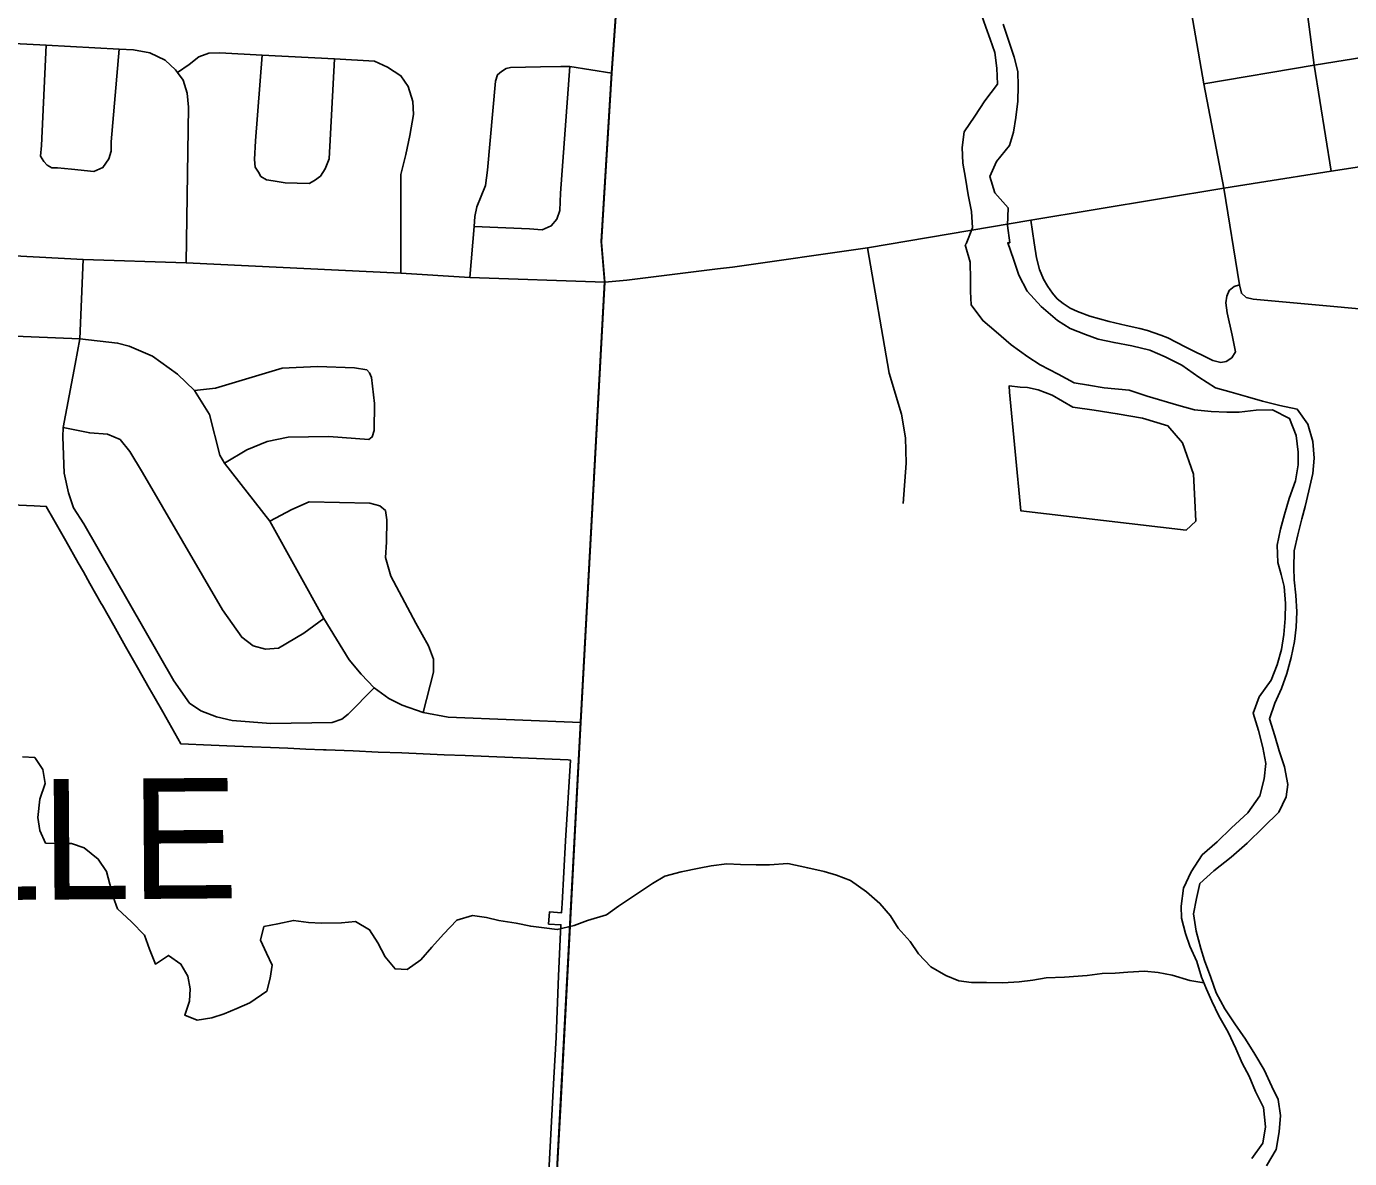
# Model space of a CAD drawing. Extents: x 114604 to 551442, y 316898 to 567001.
# Drawn here: x 218091 to 223580, y 442565 to 447263 of the extents above; entities that cross this region are included whole.
import ezdxf

# ---------------------------------------------------------------- set-up
doc = ezdxf.new("R2010")
doc.units = 0
for name, color, linetype in [('DV_X_County_Line', 7, 'Continuous'), ('GE_P_Alignment_100_Cardinal_Points', 7, 'Continuous'), ('GE_P_Alignment_100_Stations', 7, 'Continuous'), ('GE_P_Alignment_500_Bearings', 7, 'Continuous'), ('GE_P_Alignment_500_Distances', 7, 'Continuous'), ('MT_X_Edge_Line', 7, 'Continuous'), ('PM_P_Cells', 7, 'Continuous'), ('SH_Named_Boundary', 7, 'Continuous')]:
    doc.layers.add(name, color=color, linetype=linetype)

msp = doc.modelspace()

# ---------------------------------------------------------------- linework, layer by layer
at = {"layer": 'DV_X_County_Line'}
for points in [[(222052.6, 447315.8), (222070.8, 447259.7), (222088.9, 447209.7), (222109.1, 447155.6), (222117.2, 447089.4), (222119.4, 447023.2), (222067.3, 446954.9), (222025.3, 446890.7), (221981.2, 446826.4), (221973.3, 446760.2), (221975.4, 446696), (221987.6, 446633.9), (221997.8, 446563.7), (222011.9, 446495.6), (222016.1, 446427.4), (221990.1, 446361.2)], [(222143, 447272), (222165.2, 447205.8), (222189.4, 447135.7), (222203.6, 447075.6), (222205.7, 447015.4), (222203.8, 446953.3), (222195.9, 446885.1), (222186, 446824.9), (222170, 446768.7), (222115.9, 446702.4), (222088, 446640.2), (222108.2, 446572.1), (222164.5, 446510), (222160.6, 446437.8), (222170.8, 446365.7)], [(221990.1, 446361.2), (221985.8, 446357.1), (222006, 446284.9), (222008.1, 446212.8), (222008.3, 446162.7), (222010.4, 446108.5), (222058.6, 446042.5), (222114.8, 445996.5), (222177, 445942.6), (222245.2, 445892.6), (222297.3, 445858.6), (222371.5, 445820.7), (222437.7, 445784.8), (222497.8, 445774.9), (222561.9, 445763)], [(222170.8, 446365.7), (222162, 446365.5), (222186.2, 446297.4), (222208.3, 446231.3), (222242.5, 446165.2), (222300.8, 446101.2), (222369, 446043.2), (222421.1, 446009.3), (222485.3, 445985.4), (222537.4, 445965.4), (222603.5, 445951.5), (222677.6, 445937.7), (222751.8, 445919.8), (222815.9, 445891.9), (222884.1, 445858), (222954.3, 445808), (223024.5, 445764.1), (223088.6, 445746.2), (223156.7, 445726.3), (223218.8, 445708.4), (223290.9, 445690.5), (223363.1, 445674.6), (223407.3, 445612.6), (223427.5, 445540.5), (223433.6, 445472.3), (223427.8, 445408.2), (223411.9, 445336), (223396.1, 445271.8), (223382.2, 445219.6), (223366.3, 445153.5), (223350.4, 445087.3), (223348.6, 445017.1), (223350.7, 444967), (223356.9, 444902.9), (223361.1, 444834.7), (223359.2, 444770.6), (223351.3, 444710.4), (223337.5, 444644.2), (223319.6, 444578.1), (223297.7, 444515.9), (223269.8, 444455.7), (223248, 444389.5), (223270.2, 444319.3), (223288.3, 444257.2), (223310.5, 444191.1), (223324.7, 444117), (223316.8, 444066.9), (223286.9, 444002.7), (223223, 443940.4), (223155.1, 443874.1), (223089.1, 443815.8), (223017.2, 443759.5), (222959.2, 443707.2), (222945.3, 443645.1), (222933.5, 443580.9), (222943.7, 443508.8), (222963.9, 443436.6), (222978, 443386.6), (223004.2, 443316.5), (223026.4, 443252.4), (223062.6, 443186.3), (223104.8, 443124.2), (223149, 443060.2), (223187.2, 442998.1), (223225.4, 442934.1), (223257.6, 442864), (223283.7, 442809.9), (223293.9, 442743.8), (223288, 442675.6), (223276.2, 442603.5), (223236.3, 442535.2)], [(222561.9, 445763), (222666, 445753.2), (222740.2, 445729.3), (222872.4, 445689.6), (222936.6, 445671.7), (223006.7, 445665.8), (223070.8, 445661.9), (223122.8, 445662.1), (223192.9, 445670.2), (223260.9, 445672.4), (223331.1, 445636.5), (223359.3, 445566.4), (223367.5, 445496.2), (223367.6, 445444.1), (223355.8, 445377.9), (223329.9, 445303.7), (223310, 445237.5), (223294.2, 445177.3), (223280.3, 445111.2), (223282.5, 445039), (223296.6, 444988.9), (223308.7, 444938.8), (223314.9, 444868.7), (223313.1, 444806.6), (223307.2, 444740.4), (223297.3, 444678.2), (223279.5, 444614), (223255.6, 444549.8), (223205.7, 444481.6), (223179.8, 444413.4), (223202, 444341.2), (223220.2, 444271.1), (223232.4, 444205), (223226.5, 444140.8), (223208.7, 444070.6), (223158.8, 444000.4), (223090.8, 443938.1), (223030.9, 443879.8), (222968.9, 443825.5), (222923.1, 443755.3), (222891.2, 443687), (222881.3, 443612.8), (222883.5, 443562.7), (222899.6, 443498.6), (222917.8, 443446.6), (222946, 443382.5), (222966.1, 443318.4), (222986.3, 443268.3), (223008.4, 443218.2), (223038.6, 443158.2), (223076.8, 443090.1), (223109, 443022), (223135.2, 442961.9), (223163.3, 442907.9), (223189.5, 442843.8), (223223.7, 442777.7), (223231.9, 442697.6), (223220.1, 442629.4), (223174.2, 442565.1)]]:
    msp.add_lwpolyline(points, dxfattribs=at)
at = {"layer": 'GE_P_Alignment_100_Cardinal_Points'}
msp.add_line((223124, 446190.9), (223058.2, 446592.6), dxfattribs=at)
for points in [[(223058.2, 446592.6), (222976.3, 447024.7), (222843.8, 447783.5), (222829.2, 447835.5), (222810.3, 447877.5), (222793.8, 447910), (222745.7, 447953.1), (222711.6, 448000.7), (222691.7, 448047.3), (222682.7, 448087.4), (222680.2, 448133.1), (222707.1, 448678.5), (222745.2, 449464.7)], [(223503.9, 446662.4), (223433.1, 447102.6), (223345, 447781.8)], [(222976.3, 447024.7), (223433.1, 447102.6), (223888, 447176.4), (224546.9, 447248.4), (224914, 447338.9)], [(217282.7, 447209.4), (217574.8, 447216.6), (217876.2, 447200.6), (218173.5, 447184.8), (218475.3, 447168.8), (218534.9, 447165.7), (218602.7, 447153.3), (218666.5, 447123), (218710.1, 447082.8), (218718.1, 447072.2), (218741.9, 447040.6), (218757.6, 446986.5), (218763.3, 446928.4), (218754.6, 446282.9)], [(218173.5, 447184.8), (218153.4, 446769), (218149.2, 446725), (218163.1, 446702.9), (218177, 446686.8), (218196.9, 446676.7), (218220.8, 446676.6), (218278.7, 446670.3)], [(218278.7, 446670.3), (218370.5, 446661.9), (218408.5, 446677.7), (218432.7, 446713.7), (218442.8, 446745.7), (218443, 446783.7), (218475.3, 447168.8)], [(218718.1, 447072.2), (218766.2, 447104.6), (218806.3, 447136.4), (218848.3, 447152.2), (218894.2, 447154), (219069.8, 447144.5), (219369.5, 447128.1), (219535, 447119.1), (219588.8, 447094.8), (219644.5, 447058.5), (219674.2, 447014.3), (219693.9, 446952.2), (219697.6, 446898.1), (219681.2, 446810.1), (219664.8, 446732.1), (219644.3, 446648.1), (219644.1, 446604.1), (219643.8, 446238.7)], [(219165, 446614.3), (219115.1, 446622.5), (219087.2, 446626.6), (219063.3, 446640.7), (219053.4, 446658.8), (219039.5, 446678.9), (219037.7, 446710.9), (219042.1, 446789), (219069.8, 447144.5)], [(219165, 446614.3), (219264.8, 446611.8), (219286.8, 446623.7), (219310.9, 446641.6), (219331, 446671.6), (219347.2, 446713.5), (219369.5, 447128.1)], [(219931.3, 446221.2), (219948.9, 446432.9), (219951, 446474.6), (219959.1, 446514.5), (219995.5, 446602.5), (220003.9, 446666.5), (220037.7, 447036.7), (220045.9, 447062.7), (220061.9, 447076.6), (220081.9, 447088.5), (220099.9, 447092.5), (220223.7, 447095.9), (220307.6, 447097.5), (220345.6, 447097.3), (220519.9, 447068.9)], [(219948.9, 446432.9), (220178.3, 446423.4), (220230.2, 446419.2), (220268.2, 446435.1), (220292.3, 446462.9), (220304.5, 446499), (220306.9, 446571), (220345.6, 447097.3)], [(222258.7, 446459.9), (222271.7, 446364.9), (222281.4, 446302.5), (222294.5, 446254), (222310.7, 446214.2), (222328.3, 446183.6), (222347.9, 446156.6), (222367.5, 446133.2), (222391.7, 446113.4), (222421, 446094.2), (222451.3, 446079.6), (222502.7, 446060.5), (222583.1, 446038.6), (222653.4, 446022.2), (222710.3, 446010.3), (222742.1, 446000.8), (222798, 445981.8), (222825.7, 445970.7), (222898.2, 445933.9), (223012.6, 445877.3), (223046.5, 445868.9), (223069, 445873.2), (223092.4, 445888.7), (223106.6, 445912.3), (223093.8, 445981.8), (223072.7, 446074.8), (223067.3, 446115.7), (223071.1, 446143.4), (223080.2, 446168), (223101.5, 446184.6), (223124, 446190.9)], [(218292.9, 445861.6), (218312.7, 445966.8), (218326.9, 446295.6)], [(221728.7, 445283.2), (221741.2, 445451.3), (221738.7, 445555.5), (221722.1, 445653.9), (221670.7, 445825), (221581, 446344.5)], [(225315.6, 445950.9), (224737.4, 445952.1), (224624.8, 446003.2), (224075.9, 446048.3), (223649.8, 446088.2), (223514.6, 446101.6), (223180.7, 446130.9), (223152, 446137.9), (223131.4, 446156.1), (223124, 446190.9)], [(219324.9, 444806.1), (219101.6, 445210.1), (218912.9, 445451.2), (218893.9, 445483.9), (218850.4, 445653.2), (218788.7, 445752.4), (218718.1, 445820.2), (218614.1, 445895.2), (218517.8, 445936.9), (218469.7, 445949.5), (218312.7, 445966.8), (218009.8, 445979.4), (217706.9, 445995.7), (217346.4, 445934.8), (217070.2, 445945.7)], [(219534.4, 444518.6), (219425.4, 444409.2), (219399.4, 444389.1), (219359.5, 444375), (219105.5, 444370.3), (218945.4, 444383.8), (218879.4, 444397.7), (218815.3, 444423.6), (218767.2, 444455.5), (218702.9, 444547.5), (218328.8, 445199.8), (218286.6, 445265.7), (218266.3, 445327.8), (218248.1, 445409.9), (218241.6, 445560.2), (218243.6, 445598.5), (218292.9, 445861.6)], [(218788.7, 445752.4), (218875.1, 445762.3), (219152.8, 445845.3), (219298.8, 445851.7), (219452.8, 445846.1), (219502.9, 445838.2), (219514.9, 445826.2), (219523, 445806.2), (219535.3, 445698)], [(218912.9, 445451.2), (219005.9, 445506.2), (219089.8, 445540.5), (219177.7, 445558.8), (219345.7, 445561.2), (219511.8, 445549.6), (219525.8, 445559.7), (219533.7, 445585.8), (219535.3, 445698)], [(219324.9, 444806.1), (219242.3, 444745.4), (219136.5, 444682.9), (219082.5, 444678.8), (219032.4, 444692.7), (218984.3, 444728.6), (218904, 444842.6), (218572.1, 445412.8), (218519.8, 445498.9), (218479.7, 445548.8), (218427.6, 445570.7), (218353.6, 445576.5), (218243.6, 445598.5)], [(219101.6, 445210.1), (219192.7, 445258.3), (219264, 445290.9), (219515.9, 445285.3), (219556.7, 445274.5), (219581, 445254.3), (219586.8, 445215.4), (219585.6, 445122.8), (219580.5, 445059.8), (219603.3, 444982.2), (219706.6, 444786.6), (219759.1, 444692.5), (219779.9, 444637.1), (219780.3, 444583.4), (219737.1, 444416.3)], [(220391.4, 444374.8), (219840.9, 444396.7), (219737.1, 444416.3), (219649.8, 444447.2), (219594, 444474.6), (219534.4, 444518.6), (219480.3, 444575.7), (219429.9, 444634.5), (219324.9, 444806.1)]]:
    msp.add_lwpolyline(points, dxfattribs=at)
at = {"layer": 'GE_P_Alignment_100_Stations'}
msp.add_lwpolyline([(220232.2, 442017.6), (220279.4, 442900.7), (220288.3, 443067.5), (220299.1, 443324), (220308.8, 443535.8), (220257.4, 443538.6), (220260.9, 443588.7), (220311.4, 443585.7), (220313.4, 443624.4), (220328, 443883.2), (220347.8, 444219.2), (220338, 444219.6), (219911.1, 444237.4), (219824, 444241), (219737.3, 444244.6), (219648.9, 444248.3), (219550.7, 444252.3), (219446.2, 444256.7), (219335.1, 444261.3), (219323.9, 444261.8), (219250.9, 444264.8), (219176.3, 444267.9), (219104.2, 444270.9), (219028.2, 444274), (218956.4, 444277), (218857.1, 444281.1), (218731.7, 444286.4), (218656.6, 444419), (218619.8, 444484), (218601.1, 444517), (218552.4, 444602.9), (218502.9, 444690.3), (218453.5, 444777.5), (218407, 444859.7), (218401.9, 444868.7), (218354.6, 444952.2), (218327.5, 445000.1), (218306.1, 445037.9), (218254.8, 445128.4), (218205.1, 445216.2), (218173.7, 445271.5), (218124, 445273.8), (217965.4, 445280.9)], dxfattribs=at)
at = {"layer": 'GE_P_Alignment_500_Bearings'}
for p, q in [((220307.7, 442790.9), (220321.7, 443054.9)), ((220279.8, 442262.9), (220307.7, 442790.9))]:
    msp.add_line(p, q, dxfattribs=at)
for points in [[(220491, 446201.8), (220476.8, 446368.4), (220519.9, 447068.9), (220560.3, 447632.2)], [(223206.7, 446615.9), (223503.9, 446662.4), (223962.5, 446733.3), (224636.2, 446843.6), (225037.9, 446913)], [(222525.2, 446504.2), (223058.2, 446592.6), (223206.7, 446615.9)], [(214501.2, 446493.7), (214548.1, 446493.8), (214918.6, 446479.5), (215136.7, 446467.3), (215648.1, 446441.4), (216696.4, 446378.1), (217132.6, 446360.1), (218326.9, 446295.6), (218754.6, 446282.9), (219643.8, 446238.7), (219931.3, 446221.2), (220491, 446201.8)], [(220958.3, 446257.2), (221020.2, 446264.9), (221581, 446344.5), (222258.7, 446459.9), (222525.2, 446504.2)], [(220491, 446201.8), (220581.7, 446209.9), (220958.3, 446257.2)], [(220321.7, 443054.9), (220391.4, 444374.8), (220491, 446201.8)]]:
    msp.add_lwpolyline(points, dxfattribs=at)
at = {"layer": 'GE_P_Alignment_500_Distances'}
for points in [[(213008.4, 449949), (213247.8, 449924.7), (213913, 449907), (213991.8, 449902.3), (214265.2, 449890), (214303.1, 449888.2), (214376.7, 449884.2), (217550, 449712.2), (217904.2, 449690.8), (218217.6, 449675.7), (219651.8, 449605.7), (220655.7, 449562.7), (220559.1, 447635.1), (220518.7, 447071.7), (220475.6, 446371.2), (220489.8, 446204.6), (220390.2, 444377.6), (220214.5, 441051.4)], [(220040.8, 437736.4), (220053.8, 438095.9), (220058.8, 438196.1), (220090.5, 438834.8), (220094.2, 438910.2), (220109.7, 439097.2), (220114.1, 439152.3), (220118.7, 439218.6), (220122.3, 439276.1), (220139.7, 439557.2), (220146.8, 439808.2), (220152.1, 440000.5), (220163.7, 440233.2), (220214.5, 441051.4), (220390.2, 444377.6), (220489.8, 446204.6), (220475.6, 446371.2), (220518.7, 447071.7), (220559.1, 447635.1), (220655.7, 449562.7), (222744, 449467.5), (224855.9, 449362.8)]]:
    msp.add_lwpolyline(points, dxfattribs=at)
at = {"layer": 'MT_X_Edge_Line'}
for points in [[(222288.3, 445755.3), (222243.7, 445764.8), (222214, 445765.8), (222167.5, 445771.4), (222170.1, 445745.6)], [(222170.1, 445745.6), (222216.9, 445252.5), (222901.9, 445172.3), (222942.1, 445210.2), (222938.3, 445296.4), (222932.5, 445404.6), (222886.8, 445535), (222826.9, 445605.4), (222720.8, 445637.8), (222616.6, 445656.1), (222520.5, 445670.4), (222432.4, 445682.7), (222346.3, 445733.1), (222288.3, 445755.3)]]:
    msp.add_lwpolyline(points, dxfattribs=at)
at = {"layer": 'PM_P_Cells'}
for points in [[(218159.4, 444179.6), (218125.5, 444229.8), (218075.4, 444231.9)], [(222975.9, 443294.2), (222918.2, 443304.4), (222844.2, 443326.6), (222786.1, 443336.8), (222730.1, 443342.9), (222660.1, 443339.1), (222608.1, 443335.2), (222554.1, 443333.3), (222492, 443325.5), (222398, 443317.7), (222321.9, 443315.9), (222265.9, 443306), (222209.8, 443298.1), (222141.8, 443294.2), (222073.8, 443296.4), (222011.7, 443296.6), (221959.7, 443302.7), (221905.7, 443324.9), (221843.8, 443361.1), (221791.9, 443415.4), (221757.9, 443465.6), (221708, 443521.9), (221676.1, 443572.1), (221632.2, 443624.3), (221576.2, 443672.5), (221510.3, 443718.8), (221452.3, 443741), (221400.3, 443757.2), (221332.3, 443771.4), (221250.3, 443789.6), (221174.2, 443783.8), (221118.2, 443783.9), (221054.2, 443786.1), (220996.2, 443788.2), (220932.1, 443780.3), (220882.1, 443770.4), (220808, 443754.6), (220739.9, 443736.7), (220687.9, 443706.7), (220613.7, 443656.8), (220547.6, 443612.8), (220497.6, 443576.9), (220419.5, 443553), (220363.4, 443533.1), (220293.3, 443515.2), (220239.3, 443523.3), (220183.3, 443529.5), (220123.3, 443541.6), (220051.3, 443553.8), (219999.3, 443566), (219941.3, 443574.1), (219877.2, 443554.2), (219821.1, 443496.2), (219772.9, 443442.2), (219726.8, 443390.2), (219670.7, 443350.2), (219620.7, 443352.3), (219578.8, 443402.5), (219548.9, 443460.7), (219514.9, 443515), (219457, 443549.2), (219398.9, 443543.3), (219314.9, 443541.5), (219260.9, 443545.6), (219198.8, 443553.8), (219134.8, 443539.9), (219076.7, 443528), (219062.6, 443471.9), (219086.5, 443417.7), (219110.5, 443367.5), (219102.4, 443313.4), (219088.3, 443259.3), (219018.1, 443211.3), (218964.1, 443187.4), (218912, 443165.4), (218859.9, 443149.5), (218799.9, 443139.6), (218747.9, 443159.8), (218768, 443217.9), (218770.1, 443270), (218760.2, 443322.2), (218732.3, 443372.4), (218680.3, 443408.6), (218626.2, 443372.6), (218602.3, 443434.8), (218580.4, 443493), (218526.5, 443547.2), (218468.5, 443601.5), (218450.6, 443651.6), (218436.7, 443703.8), (218422.8, 443756), (218388.9, 443808.2), (218330.9, 443854.4), (218278.9, 443872.6), (218222.9, 443872.7), (218170.9, 443874.8), (218146.9, 443927), (218139, 443981.1), (218147.2, 444057.3), (218169.3, 444121.4), (218159.4, 444179.6)]]:
    msp.add_lwpolyline(points, dxfattribs=at)

# ---------------------------------------------------------------- texts
at = {"layer": 'SH_Named_Boundary'}
msp.add_text('WESTERVILLE', height=500.013, rotation=0.4142, dxfattribs=at).set_placement((214289.4, 443611.6))

doc.saveas('drawing.dxf')
